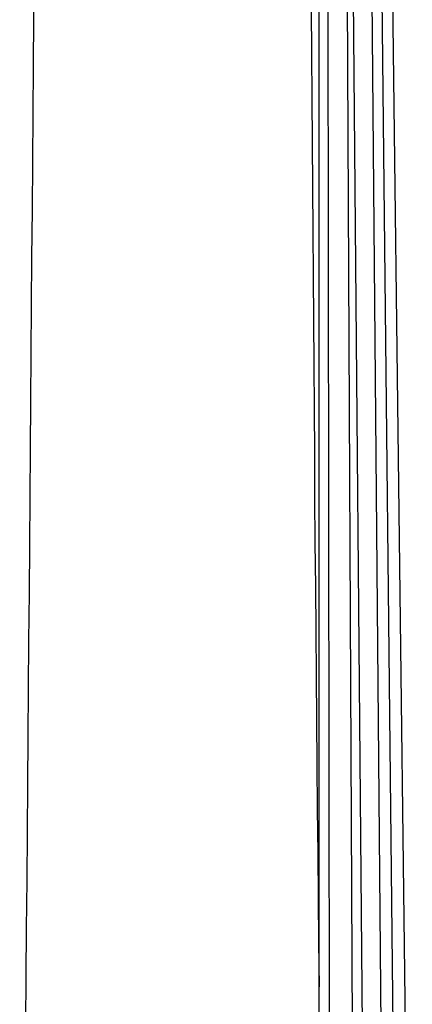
# Paper-space layout 'Sheet' of a CAD drawing. Header units: inches. Extents: x 0.2 to 10.8, y 0.2 to 8.3.
# Tile 265 of 545: x 3.7971 to 3.8399, y 7.2179 to 7.3254. Entities that reach past the tile are written whole.
import ezdxf

# ---------------------------------------------------------------- set-up
doc = ezdxf.new("R2010")
doc.units = ezdxf.units.IN
doc.header["$MEASUREMENT"] = 0
doc.layers.get('0').update_dxf_attribs({"lineweight": 5})

psp = doc.layouts.new('Sheet')

# ---------------------------------------------------------------- linework, layer by layer
at = {"color": 0, "linetype": 'ByBlock', "lineweight": -3}
for p, q in [((3.830977, 7.137269), (3.83003, 7.918306)), ((3.830126, 7.918415), (3.833701, 7.137269)), ((3.830301, 7.918555), (3.837168, 7.137269)), ((3.829759, 7.137269), (3.82983, 7.886052)), ((3.838586, 7.146148), (3.830623, 7.886061)), ((3.839913, 7.15783), (3.830788, 7.886064)), ((3.835178, 7.137269), (3.832135, 7.480646))]:
    psp.add_line(p, q, dxfattribs=at)
psp.add_arc((-131.698828, 8.334095), 135.501238, 359.49392451, 359.63545746, dxfattribs=at)
psp.add_open_spline([(3.806714, 7.838796), (3.810772, 7.735821), (3.829871, 7.529955), (3.828563, 7.323262), (3.829762, 7.219805)], degree=3, knots=[0, 0, 0, 0, 0.4990102, 1, 1, 1, 1], dxfattribs=at)

doc.saveas('drawing.dxf')
